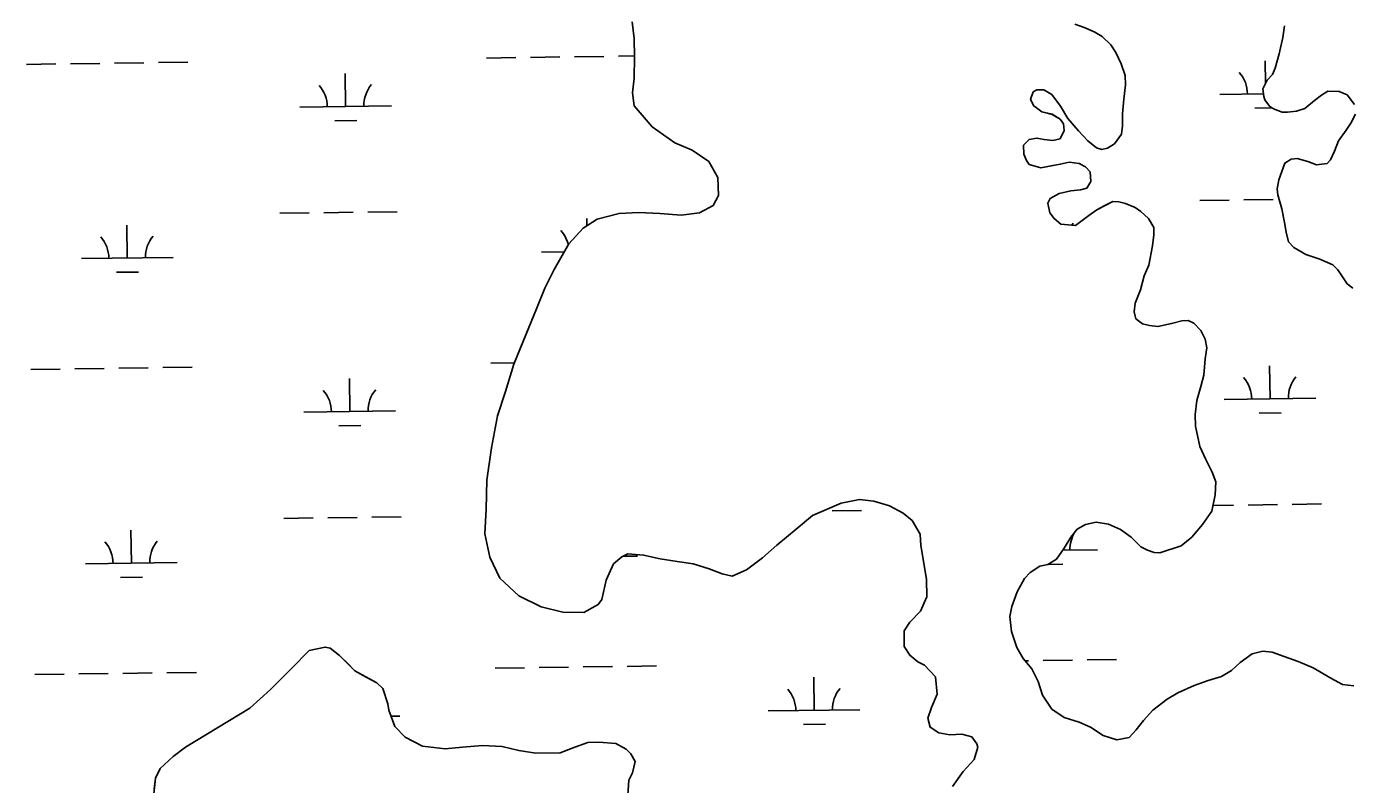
# Model space of a CAD drawing. Extents: x 3767014 to 3805179, y 361544 to 387384.
# Drawn here: x 3775755 to 3777201, y 373666 to 374492 of the extents above; entities that cross this region are included whole.
import ezdxf

# ---------------------------------------------------------------- set-up
doc = ezdxf.new("R2010")
doc.units = 0
doc.layers.add('V-TOPO-SHOR', color=7, linetype='Continuous')
doc.layers.add('V-WETL-SWMP', color=7, linetype='Continuous')

msp = doc.modelspace()

# ---------------------------------------------------------------- linework, layer by layer
at = {"layer": 'V-TOPO-SHOR'}
for points in [[(3776286.148, 374123.918), (3776299.902, 374157.579), (3776310.792, 374184.066), (3776319.963, 374206.69), (3776330.217, 374227.082), (3776346.118, 374255.168), (3776361.873, 374272.159), (3776376.981, 374281.948), (3776400.918, 374288.291), (3776422.565, 374289.116), (3776445.298, 374288.264), (3776468.574, 374286.296), (3776488.579, 374288.807), (3776503.664, 374296.931), (3776509.356, 374307.951), (3776508.499, 374327.381), (3776498.741, 374344.707), (3776480.597, 374357.149), (3776461.84, 374365.16), (3776437.104, 374382.683), (3776417.433, 374405.686), (3776415.397, 374419.582), (3776417.271, 374435.644), (3776417.576, 374458.94), (3776417.284, 374478.916), (3776415.305, 374497.25)], [(3776898.115, 374494.727), (3776909.385, 374490.676), (3776919.865, 374485.853), (3776927.999, 374481.063), (3776937.25, 374471.961), (3776942.61, 374463.692), (3776948.697, 374451.508), (3776952.821, 374438.571), (3776953.468, 374428.413), (3776951.314, 374412.823), (3776949.932, 374396.835), (3776950.149, 374383.557), (3776948.86, 374374.593), (3776941.305, 374364.151), (3776933.826, 374359.563), (3776927.561, 374358.084), (3776921.726, 374359.723), (3776912.064, 374367.268), (3776902.057, 374378.331), (3776890.521, 374391.756), (3776882.497, 374405.135), (3776872.902, 374417.755), (3776864.38, 374422.941), (3776856.573, 374423.043), (3776852.639, 374420.751), (3776849.799, 374412.592), (3776853.221, 374405.518), (3776862.117, 374399.155), (3776873.402, 374396.273), (3776881.924, 374391.088), (3776885.759, 374385.962)], [(3777202.98, 374406.874), (3777194.921, 374417.519), (3777186.379, 374421.144), (3777173.893, 374421.699), (3777167.196, 374417.102), (3777159.311, 374411.349), (3777149.044, 374402.504), (3777139.64, 374399.894), (3777129.861, 374398.461), (3777124.005, 374398.537), (3777114.683, 374402.172), (3777110.429, 374405.352), (3777105.442, 374412.053), (3777104.318, 374415.582), (3777103.257, 374424.186), (3777107.675, 374433.498), (3777113.612, 374439.667), (3777116.438, 374446.658), (3777120.935, 374462.215), (3777125.074, 374480.121), (3777126.799, 374492.593)], [(3776885.759, 374385.962), (3776886.444, 374378.534), (3776882.032, 374369.613), (3776874.201, 374367.763), (3776864.45, 374368.671), (3776856.664, 374370.336), (3776848.056, 374368.886), (3776842.119, 374362.717), (3776842.381, 374352.952), (3776845.412, 374345.887), (3776848.089, 374341.555), (3776860.923, 374337.875), (3776872.275, 374340.068), (3776882.061, 374341.893), (3776891.848, 374344.107), (3776902.764, 374342.792), (3776909.744, 374339.188), (3776914.747, 374333.656), (3776915.39, 374323.107), (3776910.999, 374315.744), (3776904.337, 374313.88), (3776893.784, 374312.846), (3776880.861, 374309.893), (3776871.028, 374304.556), (3776868.622, 374299.512), (3776870.825, 374288.942), (3776875.427, 374282.634), (3776882.767, 374276.683), (3776898.752, 374274.911), (3776913.344, 374286.042), (3776922.013, 374292.176), (3776930.662, 374296.747), (3776939.311, 374301.318), (3776945.942, 374300.843), (3776953.337, 374299.184), (3776963.821, 374294.75), (3776970.01, 374290.376), (3776978.501, 374282.845), (3776984.229, 374273.011), (3776984.123, 374264.812), (3776982.794, 374252.727), (3776978.614, 374231.698), (3776973.774, 374220.049), (3776969.672, 374204.878), (3776964.018, 374190.507), (3776962.719, 374180.762), (3776964.575, 374173.32), (3776971.919, 374167.758), (3776979.316, 374166.099), (3776988.669, 374164.804), (3777003.548, 374168.124), (3777014.91, 374171.1), (3777021.55, 374171.401), (3777027.762, 374168.587), (3777035.466, 374160.68), (3777040.027, 374151.249), (3777041.856, 374141.855), (3777040.138, 374129.773), (3777038.731, 374111.833), (3777035.444, 374099.381), (3777030.95, 374084.216), (3777029.189, 374069.011), (3777029.801, 374056.119), (3777034.201, 374034.197), (3777041.043, 374020.054), (3777047.889, 374006.297), (3777051.656, 373995.707), (3777051.076, 373981.271), (3777047.332, 373963.75), (3777037.379, 373949.044), (3777025.484, 373935.144), (3777014.042, 373925.924), (3776990.904, 373918.029), (3776984.664, 373918.5), (3776977.276, 373920.939), (3776969.906, 373924.549), (3776959.504, 373935.228), (3776947.902, 373943.577), (3776934.705, 373949.607), (3776921.458, 373951.733), (3776909.713, 373949.154), (3776900.663, 373943.807), (3776893.523, 373935.312), (3776886.339, 373923.302), (3776877.983, 373911.307), (3776868.538, 373905.575), (3776859.924, 373903.736), (3776849.293, 373896.846), (3776842.96, 373890.293), (3776834.959, 373875.561), (3776829.284, 373859.63), (3776827.189, 373848.724), (3776828.925, 373832.303), (3776834.947, 373815.047), (3776841.816, 373802.853), (3776851.04, 373791.8), (3776857.888, 373778.046), (3776862.769, 373763.147), (3776873.109, 373747.785), (3776886.263, 373738.632), (3776902.596, 373733.733)], [(3777201.139, 374206.608), (3777194.954, 374211.376), (3777185.003, 374226.732), (3777179.611, 374232.27), (3777165.244, 374238.313), (3777150.087, 374243.587), (3777136.912, 374251.179), (3777131.132, 374257.11), (3777128.54, 374267.686), (3777126.725, 374278.249), (3777123.796, 374293.126), (3777119.311, 374308.41), (3777118.617, 374315.056), (3777120.698, 374324.79), (3777127.184, 374343.054), (3777133.875, 374347.263), (3777140.522, 374347.955), (3777152.192, 374344.678), (3777161.514, 374341.043), (3777173.25, 374342.841), (3777176.815, 374346.7), (3777181.231, 374356.012), (3777185.673, 374367.276), (3777194.024, 374378.88), (3777199.202, 374386.619), (3777204.013, 374396.319)], [(3776764.43, 373663.3), (3776776.296, 373679.789), (3776788.117, 373692.947), (3776792.174, 373706.208), (3776791.115, 373710.105), (3776785.663, 373717.388), (3776774.606, 373720.309), (3776761.841, 373719.919), (3776749.66, 373721.744), (3776740.311, 373727.968), (3776737.669, 373737.989), (3776741.703, 373749.587), (3776747.995, 373763.929), (3776746.022, 373782.816), (3776733.986, 373795.734), (3776726.818, 373799.157), (3776718.039, 373806.482), (3776712.06, 373815.991), (3776711.731, 373833.194), (3776717.957, 373842.543), (3776729.763, 373854.594), (3776736.624, 373870.038), (3776736.323, 373889.459), (3776730.146, 373926.153), (3776729.196, 373938.371), (3776720.519, 373953.463), (3776710.635, 373961.36), (3776695.76, 373969.323), (3776678.633, 373974.539), (3776663.123, 373976.407), (3776643.096, 373972.231), (3776611.854, 373958.769), (3776593.907, 373944.028), (3776573.153, 373926.546), (3776557.44, 373912.882), (3776540.071, 373899.795), (3776524.445, 373892.787), (3776513.382, 373895.152), (3776499.032, 373900.889), (3776481.902, 373906.105), (3776464.183, 373908.557), (3776445.915, 373911.569), (3776427.661, 373915.692), (3776410.48, 373917.025), (3776403.781, 373913.785), (3776394.805, 373906.136), (3776386.807, 373888.488), (3776382.093, 373867.47), (3776378.138, 373861.973), (3776362.491, 373853.302), (3776339.748, 373853.599), (3776315.971, 373859.458), (3776291.719, 373871.426), (3776270.886, 373890.561), (3776260.091, 373913.447), (3776254.324, 373939.041), (3776255.782, 373965.653), (3776256.751, 373997.262), (3776261.654, 374032.702), (3776268.212, 374067.567), (3776276.881, 374094.083), (3776286.148, 374123.918)], [(3775893.964, 373660.831), (3775895.228, 373672.463), (3775900.356, 373682.937), (3775914.397, 373696.066), (3775927.848, 373706.431), (3775998.304, 373748.782), (3776020.758, 373769.012), (3776043.812, 373792.566), (3776062.926, 373811.733), (3776080.173, 373815.391), (3776085.704, 373814.209), (3776096.141, 373806.304), (3776098.33, 373804.057), (3776103.804, 373798.438), (3776112.564, 373789.447), (3776125.235, 373782.623), (3776136.802, 373776.371), (3776143.378, 373770.181), (3776148.707, 373753.47), (3776149.729, 373746.797), (3776156.153, 373728.961), (3776167.649, 373717.161), (3776186.384, 373707.484), (3776211.308, 373704.383), (3776230.197, 373706.356), (3776251.856, 373708.291), (3776273.475, 373706.898), (3776291.729, 373702.776), (3776309.995, 373699.763), (3776336.627, 373699.97), (3776352.8, 373706.415), (3776366.733, 373711.226), (3776378.943, 373711.621), (3776397.232, 373710.271), (3776408.801, 373704.017), (3776413.726, 373698.96), (3776418.611, 373690.574), (3776415.678, 373678.409), (3776411.686, 373670.139), (3776410.365, 373654.066)], [(3776902.596, 373733.733), (3776915.017, 373728.105), (3776928.952, 373718.943), (3776943.728, 373714.453), (3776957.427, 373717.007), (3776964.952, 373725.107), (3776972.898, 373735.546), (3776983.193, 373746.734), (3776998.578, 373758.635), (3777010.378, 373765.508), (3777028.052, 373773.475), (3777043.353, 373779.131), (3777057.853, 373783.235), (3777068.869, 373789.73), (3777078.355, 373798.583), (3777091.364, 373808.176), (3777103.118, 373811.144), (3777113.251, 373809.841), (3777126.463, 373804.981), (3777141.618, 373799.707), (3777157.926, 373792.857), (3777177.303, 373781.673), (3777190.092, 373774.476), (3777202.178, 373773.147)]]:
    msp.add_lwpolyline(points, dxfattribs=at)
at = {"layer": 'V-WETL-SWMP'}
for p, q in [((3776256.457, 374457.682), (3776288.454, 374458.127)), ((3776304.453, 374458.349), (3776336.449, 374458.793)), ((3776352.448, 374459.015), (3776384.445, 374459.46)), ((3776400.443, 374459.682), (3776417.563, 374459.92)), ((3775754.598, 374450.711), (3775786.594, 374451.155)), ((3775802.593, 374451.377), (3775834.59, 374451.822)), ((3775850.588, 374452.044), (3775882.585, 374452.489)), ((3775898.584, 374452.711), (3775930.581, 374453.155)), ((3776102.585, 374404.798), (3776102.085, 374440.794)), ((3777106.144, 374430.27), (3777105.804, 374454.737)), ((3777056.309, 374418.046), (3777103.932, 374418.708)), ((3776052.59, 374404.103), (3776152.58, 374405.492)), ((3777094.52, 374403.144), (3777113.038, 374403.402)), ((3776090.8, 374389.202), (3776114.798, 374389.535)), ((3777034.506, 374302.3), (3777066.503, 374302.745)), ((3777082.502, 374302.967), (3777114.499, 374303.411)), ((3776030.787, 374288.357), (3776062.784, 374288.802)), ((3776078.783, 374289.024), (3776110.78, 374289.468)), ((3776126.778, 374289.691), (3776158.775, 374290.135)), ((3776365.853, 374274.738), (3776365.744, 374282.579)), ((3775864.384, 374239.611), (3775863.884, 374275.608)), ((3775814.389, 374238.917), (3775914.379, 374240.306)), ((3776316.249, 374245.888), (3776341.058, 374246.233)), ((3775852.6, 374224.015), (3775876.597, 374224.348)), ((3776261.078, 374125.039), (3776286.753, 374125.396)), ((3775759.218, 374118.068), (3775791.215, 374118.512)), ((3775807.214, 374118.734), (3775839.211, 374119.179)), ((3775855.209, 374119.401), (3775887.206, 374119.846)), ((3775903.204, 374120.068), (3775935.201, 374120.512)), ((3776107.206, 374072.155), (3776106.706, 374108.151)), ((3777110.925, 374086.098), (3777110.425, 374122.094)), ((3777060.93, 374085.403), (3777160.92, 374086.792)), ((3776057.21, 374071.46), (3776157.201, 374072.849)), ((3777099.14, 374070.501), (3777123.138, 374070.835)), ((3776095.421, 374056.559), (3776119.419, 374056.892)), ((3776633.258, 373964.019), (3776665.255, 373964.464)), ((3777048.623, 373969.789), (3777071.124, 373970.102)), ((3777087.123, 373970.324), (3777119.12, 373970.768)), ((3777135.118, 373970.991), (3777167.115, 373971.435)), ((3776035.408, 373955.714), (3776067.405, 373956.159)), ((3776083.403, 373956.381), (3776115.4, 373956.825)), ((3776131.399, 373957.048), (3776163.396, 373957.492)), ((3775869.005, 373906.968), (3775868.505, 373942.965)), ((3776884.79, 373921.079), (3776922.719, 373921.606)), ((3775819.01, 373906.274), (3775919, 373907.663)), ((3776405.084, 373914.415), (3776420.86, 373914.634)), ((3776867.764, 373905.41), (3776884.937, 373905.648)), ((3775857.221, 373891.372), (3775881.218, 373891.705)), ((3776265.699, 373792.396), (3776297.696, 373792.841)), ((3776313.694, 373793.063), (3776345.691, 373793.507)), ((3776361.69, 373793.73), (3776393.686, 373794.174)), ((3776409.685, 373794.396), (3776441.682, 373794.841)), ((3776843.84, 373800.427), (3776847.551, 373800.479)), ((3776863.549, 373800.701), (3776895.546, 373801.146)), ((3776911.544, 373801.368), (3776943.541, 373801.812)), ((3775763.839, 373785.425), (3775795.836, 373785.869)), ((3775811.835, 373786.092), (3775843.831, 373786.536)), ((3775859.83, 373786.758), (3775891.827, 373787.203)), ((3775907.825, 373787.425), (3775939.822, 373787.869)), ((3776613.686, 373746.483), (3776613.186, 373782.48)), ((3776563.691, 373745.789), (3776663.681, 373747.178)), ((3776152.151, 373740.072), (3776161.822, 373740.206)), ((3776601.902, 373730.887), (3776625.899, 373731.22))]:
    msp.add_line(p, q, dxfattribs=at)
for points in [[(3776415.305, 374497.25), (3776417.284, 374478.917), (3776417.577, 374458.941), (3776417.272, 374435.645), (3776415.397, 374419.581), (3776417.434, 374405.686), (3776437.105, 374382.682), (3776461.84, 374365.161), (3776480.597, 374357.148), (3776498.741, 374344.706), (3776508.5, 374327.38), (3776509.356, 374307.952), (3776503.664, 374296.931), (3776488.578, 374288.807), (3776468.574, 374286.296), (3776445.299, 374288.265), (3776422.565, 374289.117), (3776400.918, 374288.291), (3776376.98, 374281.947), (3776361.873, 374272.159), (3776346.117, 374255.168), (3776330.216, 374227.083), (3776319.963, 374206.691), (3776310.791, 374184.065), (3776286.148, 374123.918), (3776276.881, 374094.082), (3776268.212, 374067.567), (3776261.653, 374032.702), (3776256.751, 373997.261), (3776255.782, 373965.652), (3776254.324, 373939.042), (3776260.092, 373913.448), (3776270.887, 373890.561), (3776291.718, 373871.426), (3776315.971, 373859.458), (3776339.749, 373853.599), (3776362.491, 373853.301), (3776378.138, 373861.973), (3776382.093, 373867.469), (3776386.807, 373888.488), (3776394.804, 373906.136), (3776403.781, 373913.785), (3776410.481, 373917.026), (3776427.661, 373915.691), (3776445.914, 373911.569), (3776464.182, 373908.556), (3776481.903, 373906.105), (3776499.032, 373900.888), (3776513.381, 373895.152), (3776524.445, 373892.788), (3776540.071, 373899.795), (3776557.44, 373912.882), (3776573.152, 373926.546), (3776593.908, 373944.027), (3776611.853, 373958.77), (3776643.097, 373972.23), (3776663.123, 373976.406), (3776678.632, 373974.539), (3776695.761, 373969.322), (3776710.636, 373961.36), (3776720.518, 373953.464), (3776729.197, 373938.372), (3776730.147, 373926.154), (3776736.323, 373889.459), (3776736.624, 373870.038), (3776729.764, 373854.594), (3776717.956, 373842.544), (3776711.731, 373833.194), (3776712.061, 373815.992), (3776718.039, 373806.483), (3776726.819, 373799.156), (3776733.986, 373795.734), (3776746.022, 373782.816), (3776747.994, 373763.928), (3776741.704, 373749.587), (3776737.668, 373737.989), (3776740.311, 373727.969), (3776749.66, 373721.744), (3776761.841, 373719.92), (3776774.606, 373720.308), (3776785.663, 373717.389), (3776791.116, 373710.106), (3776792.174, 373706.209), (3776788.117, 373692.947), (3776776.295, 373679.788), (3776764.429, 373663.3)], [(3776921.726, 374359.722), (3776927.561, 374358.084), (3776933.827, 374359.564), (3776941.305, 374364.151), (3776948.86, 374374.594), (3776950.149, 374383.557), (3776949.932, 374396.834), (3776951.313, 374412.823), (3776953.469, 374428.412), (3776952.821, 374438.571), (3776948.696, 374451.509), (3776942.609, 374463.692), (3776937.251, 374471.961), (3776928, 374481.062), (3776919.864, 374485.854), (3776909.386, 374490.676), (3776898.116, 374494.728)], [(3777126.799, 374492.592), (3777125.074, 374480.121), (3777120.935, 374462.216), (3777116.437, 374446.658), (3777113.612, 374439.667), (3777107.675, 374433.498), (3777103.258, 374424.186), (3777104.317, 374415.583), (3777105.442, 374412.054), (3777110.43, 374405.352), (3777114.683, 374402.172), (3777124.005, 374398.537), (3777129.861, 374398.46), (3777139.64, 374399.894), (3777149.044, 374402.503), (3777159.311, 374411.349), (3777167.195, 374417.102), (3777173.892, 374421.699), (3777186.379, 374421.145), (3777194.921, 374417.52), (3777202.98, 374406.873)], [(3776842.96, 373890.293), (3776849.293, 373896.847), (3776859.924, 373903.736), (3776868.538, 373905.575), (3776877.983, 373911.308), (3776886.339, 373923.302), (3776893.524, 373935.311), (3776900.663, 373943.806), (3776909.712, 373949.154), (3776921.459, 373951.733), (3776934.705, 373949.607), (3776947.901, 373943.578), (3776959.504, 373935.227), (3776969.906, 373924.55), (3776977.277, 373920.939), (3776984.663, 373918.5), (3776990.903, 373918.028), (3777014.042, 373925.924), (3777025.485, 373935.144), (3777037.38, 373949.044), (3777047.333, 373963.75), (3777051.076, 373981.27), (3777051.655, 373995.708), (3777047.89, 374006.298), (3777041.042, 374020.053), (3777034.2, 374034.198), (3777029.802, 374056.119), (3777029.19, 374069.011), (3777030.951, 374084.215), (3777035.444, 374099.382), (3777038.73, 374111.833), (3777040.137, 374129.774), (3777041.857, 374141.855), (3777040.027, 374151.249), (3777035.466, 374160.679), (3777027.761, 374168.588), (3777021.551, 374171.402), (3777014.91, 374171.099), (3777003.549, 374168.124), (3776988.669, 374164.805), (3776979.316, 374166.099), (3776971.919, 374167.757), (3776964.574, 374173.32), (3776962.72, 374180.762), (3776964.018, 374190.506), (3776969.673, 374204.877), (3776973.775, 374220.05), (3776978.613, 374231.699), (3776982.793, 374252.727), (3776984.122, 374264.813), (3776984.23, 374273.011), (3776978.502, 374282.846), (3776970.011, 374290.376), (3776963.822, 374294.751), (3776953.338, 374299.183), (3776945.942, 374300.842), (3776939.311, 374301.319), (3776922.013, 374292.175), (3776913.343, 374286.042), (3776898.752, 374274.911), (3776882.767, 374276.682), (3776875.427, 374282.634), (3776870.825, 374288.941), (3776868.621, 374299.512), (3776871.029, 374304.556), (3776880.86, 374309.893), (3776893.783, 374312.847), (3776904.337, 374313.88), (3776910.999, 374315.745), (3776915.39, 374323.106), (3776914.747, 374333.655), (3776909.744, 374339.187), (3776902.764, 374342.792), (3776891.849, 374344.106), (3776882.06, 374341.892), (3776860.924, 374337.874), (3776848.088, 374341.556), (3776845.412, 374345.886), (3776842.381, 374352.953), (3776842.119, 374362.717), (3776848.056, 374368.886), (3776856.664, 374370.335), (3776864.451, 374368.671), (3776874.2, 374367.763), (3776882.032, 374369.612), (3776886.444, 374378.534), (3776885.76, 374385.961), (3776881.923, 374391.087), (3776873.402, 374396.274), (3776862.117, 374399.155), (3776853.221, 374405.518), (3776849.799, 374412.591), (3776852.639, 374420.752), (3776856.574, 374423.043), (3776864.381, 374422.941), (3776872.902, 374417.754), (3776882.497, 374405.135), (3776890.521, 374391.755), (3776902.058, 374378.33), (3776912.064, 374367.267), (3776921.726, 374359.722)], [(3777204.013, 374396.318), (3777199.201, 374386.62), (3777194.024, 374378.879), (3777185.673, 374367.276), (3777181.231, 374356.012), (3777176.815, 374346.7), (3777173.25, 374342.842), (3777161.514, 374341.044), (3777152.191, 374344.679), (3777140.522, 374347.956), (3777133.875, 374347.262), (3777127.183, 374343.055), (3777120.697, 374324.79), (3777118.618, 374315.056), (3777119.311, 374308.41), (3777123.796, 374293.125), (3777126.725, 374278.25), (3777128.539, 374267.685), (3777131.133, 374257.11), (3777136.912, 374251.178), (3777150.087, 374243.587), (3777165.244, 374238.313), (3777179.611, 374232.269), (3777185.004, 374226.732), (3777194.954, 374211.375), (3777201.139, 374206.609)], [(3777202.178, 373773.147), (3777190.092, 373774.477), (3777177.302, 373781.672), (3777157.927, 373792.857), (3777141.619, 373799.708), (3777126.462, 373804.982), (3777113.251, 373809.84), (3777103.117, 373811.144), (3777091.365, 373808.175), (3777078.356, 373798.584), (3777068.87, 373789.729), (3777057.853, 373783.236), (3777043.353, 373779.131), (3777028.053, 373773.475), (3777010.379, 373765.508), (3776998.577, 373758.635), (3776983.194, 373746.733), (3776972.897, 373735.545), (3776964.952, 373725.108), (3776957.428, 373717.008), (3776943.729, 373714.454), (3776928.952, 373718.942), (3776915.017, 373728.105), (3776902.597, 373733.733), (3776886.263, 373738.632), (3776873.109, 373747.784), (3776862.768, 373763.146), (3776857.888, 373778.046), (3776851.04, 373791.801), (3776841.815, 373802.853), (3776834.947, 373815.046), (3776828.926, 373832.304), (3776827.189, 373848.724), (3776829.284, 373859.629), (3776834.959, 373875.562), (3776842.96, 373890.293)], [(3776410.366, 373654.067), (3776411.686, 373670.138), (3776415.677, 373678.408), (3776418.61, 373690.574), (3776413.727, 373698.96), (3776408.801, 373704.017), (3776397.232, 373710.271), (3776378.943, 373711.62), (3776366.733, 373711.225), (3776352.801, 373706.415), (3776336.628, 373699.969), (3776309.996, 373699.763), (3776291.728, 373702.776), (3776273.475, 373706.899), (3776251.857, 373708.291), (3776230.196, 373706.356), (3776211.308, 373704.384), (3776186.384, 373707.484), (3776167.649, 373717.161), (3776156.153, 373728.961), (3776149.729, 373746.798), (3776148.707, 373753.469), (3776143.378, 373770.181), (3776136.802, 373776.37), (3776112.564, 373789.447), (3776096.141, 373806.305), (3776085.704, 373814.209), (3776080.172, 373815.391), (3776062.926, 373811.733), (3776043.813, 373792.566), (3776020.759, 373769.013), (3775998.304, 373748.781), (3775927.848, 373706.432), (3775914.398, 373696.067), (3775900.357, 373682.937), (3775895.227, 373672.463), (3775892.696, 373648.641)]]:
    msp.add_lwpolyline(points, dxfattribs=at)
for centre, start, end in [((3777051.06, 374418.448), 0.024037, 41.567696), ((3776047.341, 374404.505), 0.024037, 41.567696), ((3776157.816, 374406.04), 140.024034, 181.567693), ((3776311, 374246.29), 12.50163, 41.567696), ((3776923.334, 374254.796), 140.024034, 144.309569), ((3775809.14, 374239.319), 0.024037, 41.567696), ((3775919.615, 374240.853), 140.024034, 181.567693), ((3777055.681, 374085.805), 0.024037, 41.567696), ((3777166.156, 374087.34), 140.024034, 181.567693), ((3776051.961, 374071.862), 0.024037, 41.567696), ((3776162.437, 374073.397), 140.024034, 181.567693), ((3776927.955, 373922.153), 148.829874, 181.567693), ((3775813.761, 373906.676), 0.024037, 41.567696), ((3775924.236, 373908.21), 140.024034, 181.567693), ((3776558.442, 373746.191), 0.024037, 41.567696), ((3776668.917, 373747.725), 140.024034, 181.567693)]:
    msp.add_arc(centre, 35.246, start, end, dxfattribs=at)

doc.saveas('drawing.dxf')
